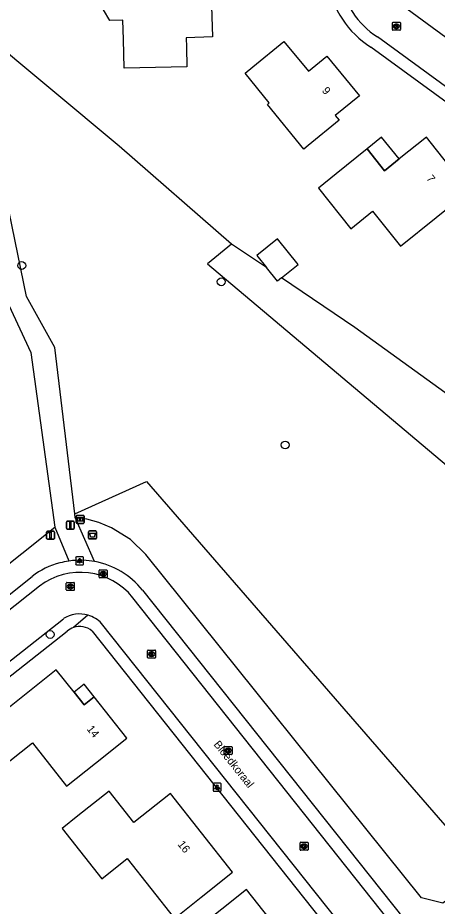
# Model space of a CAD drawing. Extents: x 159628 to 160723, y 388176 to 389416.
# Drawn here: x 160028.1 to 160080.5, y 388676.2 to 388787.2 of the extents above; entities that cross this region are included whole.
import ezdxf

# ---------------------------------------------------------------- set-up
doc = ezdxf.new("R2010")
doc.units = 0
for name, color, linetype in [('IMGEO_Afsluitpaal', 7, 'Continuous'), ('IMGEO_Afvalbak', 7, 'Continuous'), ('IMGEO_Boom', 7, 'Continuous'), ('IMGEO_Groenvoorziening', 7, 'Continuous'), ('IMGEO_Houtwal', 7, 'Continuous'), ('IMGEO_Informatiebord', 7, 'Continuous'), ('IMGEO_Kolk', 7, 'Continuous'), ('IMGEO_Lichtpunt', 7, 'Continuous'), ('IMGEO_Loofbos', 7, 'Continuous'), ('IMGEO_Openbare_ruimte_label', 7, 'Continuous'), ('IMGEO_Pand', 7, 'Continuous'), ('IMGEO_Pand_nummerreeks', 7, 'Continuous'), ('IMGEO_Pand_overbouw', 7, 'Continuous'), ('IMGEO_Rijbaan_lokaal_onverhard', 7, 'Continuous'), ('IMGEO_Rijbaan_lokaal_open', 7, 'Continuous'), ('IMGEO_Rioolput', 7, 'Continuous'), ('IMGEO_Voetpad_open', 7, 'Continuous')]:
    doc.layers.add(name, color=color, linetype=linetype)

msp = doc.modelspace()

# ---------------------------------------------------------------- linework, layer by layer
at = {"layer": 'IMGEO_Afsluitpaal'}
for p, q in [((160034.17, 388723.4), (160034.17, 388724.19)), ((160034.17, 388724.19), (160034.17, 388723.4)), ((160034.27, 388724.29), (160035.06, 388724.29)), ((160035.06, 388724.29), (160034.27, 388724.29)), ((160035.16, 388724.19), (160035.16, 388723.4)), ((160035.16, 388723.4), (160035.16, 388724.19)), ((160031.69, 388722.14), (160031.69, 388722.94)), ((160031.69, 388722.94), (160031.69, 388722.14)), ((160031.79, 388723.04), (160032.58, 388723.04)), ((160032.58, 388723.04), (160031.79, 388723.04)), ((160032.68, 388722.94), (160032.68, 388722.14)), ((160032.68, 388722.14), (160032.68, 388722.94)), ((160035.06, 388723.3), (160034.27, 388723.3)), ((160034.27, 388723.3), (160035.06, 388723.3)), ((160032.58, 388722.04), (160031.79, 388722.04)), ((160031.79, 388722.04), (160032.58, 388722.04))]:
    msp.add_line(p, q, dxfattribs=at)
for points in [[(160034.59, 388724.17), (160034.74, 388724.17), (160034.74, 388723.42), (160034.59, 388723.42), (160034.59, 388724.17)], [(160032.11, 388722.91), (160032.26, 388722.91), (160032.26, 388722.16), (160032.11, 388722.16), (160032.11, 388722.91)]]:
    msp.add_lwpolyline(points, dxfattribs=at)
for centre, start, end in [((160034.27, 388724.19), 90, 180), ((160034.27, 388724.19), 90, 180), ((160035.06, 388724.19), 0, 90), ((160035.06, 388724.19), 360, 90), ((160031.79, 388722.94), 90, 180), ((160031.79, 388722.94), 90, 180), ((160032.58, 388722.94), 0, 90), ((160032.58, 388722.94), 360, 90), ((160034.27, 388723.4), 180, 270), ((160034.27, 388723.4), 180, 270), ((160035.06, 388723.4), 270, 0), ((160035.06, 388723.4), 270, 0), ((160031.79, 388722.14), 180, 270), ((160031.79, 388722.14), 180, 270), ((160032.58, 388722.14), 270, 0), ((160032.58, 388722.14), 270, 0)]:
    msp.add_arc(centre, 0.1, start, end, dxfattribs=at)
at = {"layer": 'IMGEO_Afvalbak'}
for p, q in [((160036.94, 388722.17), (160036.94, 388722.97)), ((160036.94, 388722.97), (160036.94, 388722.17)), ((160037.04, 388723.07), (160037.83, 388723.07)), ((160037.83, 388723.07), (160037.04, 388723.07)), ((160037.93, 388722.97), (160037.93, 388722.17)), ((160037.93, 388722.17), (160037.93, 388722.97)), ((160037.83, 388722.07), (160037.04, 388722.07)), ((160037.04, 388722.07), (160037.83, 388722.07))]:
    msp.add_line(p, q, dxfattribs=at)
msp.add_lwpolyline([(160037.08, 388722.78), (160037.78, 388722.78), (160037.64, 388722.31), (160037.23, 388722.31), (160037.08, 388722.78)], dxfattribs=at)
for centre, start, end in [((160037.04, 388722.97), 90, 180), ((160037.04, 388722.97), 90, 180), ((160037.83, 388722.97), 0, 90), ((160037.83, 388722.97), 360, 90), ((160037.04, 388722.17), 180, 270), ((160037.04, 388722.17), 180, 270), ((160037.83, 388722.17), 270, 0), ((160037.83, 388722.17), 270, 0)]:
    msp.add_arc(centre, 0.1, start, end, dxfattribs=at)
at = {"layer": 'IMGEO_Boom'}
for centre in [(160028.59, 388756.24), (160053.53, 388754.21), (160061.53, 388733.82), (160032.14, 388710.13)]:
    msp.add_circle(centre, 0.489, dxfattribs=at)
at = {"layer": 'IMGEO_Groenvoorziening'}
for points in [[(160059.19, 388755.98), (160054.83, 388758.93)], [(160100.7, 388726.49), (160070.24, 388748.49), (160061.08, 388754.7)]]:
    msp.add_lwpolyline(points, dxfattribs=at)
at = {"layer": 'IMGEO_Houtwal'}
msp.add_lwpolyline([(160113.7, 388698.75), (160112.51, 388700.29), (160081.23, 388676.57), (160078.58, 388677.21), (160044.12, 388720.12), (160042.17, 388722), (160039.81, 388723.46), (160038.23, 388724.11), (160036.74, 388724.53), (160035.26, 388724.75)], dxfattribs=at)
at = {"layer": 'IMGEO_Informatiebord'}
for p, q in [((160035.4, 388724.12), (160035.4, 388724.92)), ((160035.4, 388724.92), (160035.4, 388724.12)), ((160035.5, 388725.02), (160036.29, 388725.02)), ((160036.29, 388725.02), (160035.5, 388725.02)), ((160036.39, 388724.92), (160036.39, 388724.12)), ((160036.39, 388724.12), (160036.39, 388724.92)), ((160036.29, 388724.02), (160035.5, 388724.02)), ((160035.5, 388724.02), (160036.29, 388724.02))]:
    msp.add_line(p, q, dxfattribs=at)
for points in [[(160035.5, 388724.75), (160036.29, 388724.75), (160036.29, 388724.29), (160035.5, 388724.29), (160035.5, 388724.75)], [(160035.57, 388724.69), (160035.57, 388724.35), (160035.84, 388724.35), (160035.84, 388724.57), (160035.95, 388724.57), (160035.95, 388724.35), (160036.22, 388724.35), (160036.22, 388724.69), (160035.95, 388724.69), (160035.95, 388724.61), (160035.84, 388724.61), (160035.84, 388724.69), (160035.57, 388724.69)]]:
    msp.add_lwpolyline(points, dxfattribs=at)
for centre, start, end in [((160035.5, 388724.92), 90, 180), ((160035.5, 388724.92), 90, 180), ((160036.29, 388724.92), 0, 90), ((160036.29, 388724.92), 360, 90), ((160035.5, 388724.12), 180, 270), ((160035.5, 388724.12), 180, 270), ((160036.29, 388724.12), 270, 0), ((160036.29, 388724.12), 270, 0)]:
    msp.add_arc(centre, 0.1, start, end, dxfattribs=at)
at = {"layer": 'IMGEO_Kolk'}
for p, q in [((160074.93, 388785.72), (160074.93, 388786.57)), ((160075.01, 388786.64), (160075.86, 388786.64)), ((160075.42, 388786.42), (160075.45, 388786.42)), ((160075.44, 388785.86), (160075.42, 388785.86)), ((160075.93, 388786.57), (160075.93, 388785.72)), ((160075.86, 388785.64), (160075.01, 388785.64)), ((160034.16, 388715.71), (160034.16, 388716.56)), ((160034.24, 388716.63), (160035.09, 388716.63)), ((160034.65, 388716.41), (160034.67, 388716.41)), ((160034.67, 388715.85), (160034.65, 388715.85)), ((160035.16, 388716.56), (160035.16, 388715.71)), ((160035.09, 388715.63), (160034.24, 388715.63)), ((160044.32, 388707.25), (160044.32, 388708.11)), ((160044.39, 388708.18), (160045.25, 388708.18)), ((160045.32, 388708.11), (160045.32, 388707.25)), ((160045.25, 388707.18), (160044.39, 388707.18)), ((160044.83, 388707.4), (160044.8, 388707.4)), ((160044.81, 388707.96), (160044.83, 388707.96)), ((160053.89, 388695.2), (160053.89, 388696.06)), ((160053.97, 388696.13), (160054.82, 388696.13)), ((160054.38, 388695.91), (160054.41, 388695.91)), ((160054.89, 388696.06), (160054.89, 388695.2)), ((160054.82, 388695.13), (160053.97, 388695.13)), ((160054.4, 388695.35), (160054.38, 388695.35)), ((160063.39, 388683.24), (160063.39, 388684.1)), ((160063.47, 388684.17), (160064.32, 388684.17)), ((160063.88, 388683.95), (160063.91, 388683.95)), ((160064.39, 388684.1), (160064.39, 388683.24)), ((160064.32, 388683.17), (160063.47, 388683.17)), ((160063.9, 388683.39), (160063.88, 388683.39))]:
    msp.add_line(p, q, dxfattribs=at)
for points in [[(160074.93, 388785.72), (160074.93, 388786.57)], [(160075.01, 388786.64), (160075.86, 388786.64)], [(160075.25, 388786.34), (160075.38, 388786.34), (160075.38, 388786.19), (160075.51, 388786.34), (160075.67, 388786.34), (160075.52, 388786.19), (160075.68, 388785.94), (160075.52, 388785.94), (160075.44, 388786.11), (160075.38, 388786.04), (160075.38, 388785.94), (160075.25, 388785.94), (160075.25, 388786.34)], [(160075.93, 388786.57), (160075.93, 388785.72)], [(160075.86, 388785.64), (160075.01, 388785.64)], [(160034.16, 388715.71), (160034.16, 388716.56)], [(160034.24, 388716.63), (160035.09, 388716.63)], [(160034.48, 388716.33), (160034.61, 388716.33), (160034.61, 388716.18), (160034.73, 388716.33), (160034.9, 388716.33), (160034.75, 388716.18), (160034.91, 388715.93), (160034.75, 388715.93), (160034.67, 388716.1), (160034.61, 388716.03), (160034.61, 388715.93), (160034.48, 388715.93), (160034.48, 388716.33)], [(160035.16, 388716.56), (160035.16, 388715.71)], [(160035.09, 388715.63), (160034.24, 388715.63)], [(160044.32, 388707.25), (160044.32, 388708.11)], [(160044.39, 388708.18), (160045.25, 388708.18)], [(160045.32, 388708.11), (160045.32, 388707.25)], [(160045.25, 388707.18), (160044.39, 388707.18)], [(160044.64, 388707.88), (160044.76, 388707.88), (160044.76, 388707.73), (160044.89, 388707.88), (160045.06, 388707.88), (160044.91, 388707.73), (160045.06, 388707.48), (160044.91, 388707.48), (160044.83, 388707.65), (160044.76, 388707.58), (160044.76, 388707.48), (160044.64, 388707.48), (160044.64, 388707.88)], [(160053.89, 388695.2), (160053.89, 388696.06)], [(160053.97, 388696.13), (160054.82, 388696.13)], [(160054.21, 388695.83), (160054.34, 388695.83), (160054.34, 388695.68), (160054.47, 388695.83), (160054.63, 388695.83), (160054.49, 388695.68), (160054.64, 388695.43), (160054.49, 388695.43), (160054.4, 388695.59), (160054.34, 388695.53), (160054.34, 388695.43), (160054.21, 388695.43), (160054.21, 388695.83)], [(160054.89, 388696.06), (160054.89, 388695.2)], [(160054.82, 388695.13), (160053.97, 388695.13)], [(160063.39, 388683.24), (160063.39, 388684.1)], [(160063.47, 388684.17), (160064.32, 388684.17)], [(160063.71, 388683.87), (160063.84, 388683.87), (160063.84, 388683.72), (160063.97, 388683.87), (160064.13, 388683.87), (160063.99, 388683.72), (160064.14, 388683.47), (160063.99, 388683.47), (160063.9, 388683.63), (160063.84, 388683.57), (160063.84, 388683.47), (160063.71, 388683.47), (160063.71, 388683.87)], [(160064.39, 388684.1), (160064.39, 388683.24)], [(160064.32, 388683.17), (160063.47, 388683.17)]]:
    msp.add_lwpolyline(points, dxfattribs=at)
for centre, start, end in [((160075.01, 388786.57), 91.552, 178.448), ((160075.01, 388786.57), 91.552, 178.448), ((160075.86, 388786.57), 1.552, 88.448), ((160075.86, 388786.57), 1.552, 88.448), ((160075.01, 388785.72), 181.552, 268.448), ((160075.01, 388785.72), 181.552, 268.448), ((160075.86, 388785.72), 271.552, 358.448), ((160075.86, 388785.72), 271.552, 358.448), ((160034.24, 388716.56), 91.552, 178.448), ((160034.24, 388716.56), 91.552, 178.448), ((160035.09, 388716.56), 1.552, 88.448), ((160035.09, 388716.56), 1.552, 88.448), ((160034.24, 388715.71), 181.552, 268.448), ((160034.24, 388715.71), 181.552, 268.448), ((160035.09, 388715.71), 271.552, 358.448), ((160035.09, 388715.71), 271.552, 358.448), ((160044.4, 388708.11), 91.552, 178.448), ((160044.4, 388708.11), 91.552, 178.448), ((160045.24, 388708.11), 1.552, 88.448), ((160045.24, 388708.11), 1.552, 88.448), ((160044.4, 388707.26), 181.552, 268.448), ((160044.4, 388707.26), 181.552, 268.448), ((160045.24, 388707.26), 271.552, 358.448), ((160045.24, 388707.26), 271.552, 358.448), ((160053.97, 388696.05), 91.552, 178.448), ((160053.97, 388696.05), 91.552, 178.448), ((160054.82, 388696.05), 1.552, 88.448), ((160054.82, 388696.05), 1.552, 88.448), ((160053.97, 388695.21), 181.552, 268.448), ((160053.97, 388695.21), 181.552, 268.448), ((160054.82, 388695.21), 271.552, 358.448), ((160054.82, 388695.21), 271.552, 358.448), ((160063.47, 388684.09), 91.552, 178.448), ((160063.47, 388684.09), 91.552, 178.448), ((160064.32, 388684.09), 1.552, 88.448), ((160064.32, 388684.09), 1.552, 88.448), ((160063.47, 388683.25), 181.552, 268.448), ((160063.47, 388683.25), 181.552, 268.448), ((160064.32, 388683.25), 271.552, 358.448), ((160064.32, 388683.25), 271.552, 358.448)]:
    msp.add_arc(centre, 0.0765, start, end, dxfattribs=at)
for centre, major_axis, ratio, start_param, end_param in [((160075.42, 388786.14), (-0.387, 0.002), 0.722429, 4.712389, 7.853982), ((160075.44, 388786.14), (-0.39, 0.002), 0.717154, 1.570796, 4.712389), ((160034.65, 388716.13), (-0.387, 0.002), 0.722429, 4.712389, 7.853982), ((160034.67, 388716.13), (-0.39, 0.002), 0.717154, 1.570796, 4.712389), ((160044.81, 388707.68), (-0.387, 0.002), 0.722429, 4.712389, 7.853982), ((160044.83, 388707.68), (-0.39, 0.002), 0.717154, 1.570796, 4.712389), ((160054.38, 388695.63), (-0.387, 0.002), 0.722429, 4.712389, 7.853982), ((160054.4, 388695.63), (-0.39, 0.002), 0.717154, 1.570796, 4.712389), ((160063.88, 388683.67), (-0.387, 0.002), 0.722429, 4.712389, 7.853982), ((160063.9, 388683.67), (-0.39, 0.002), 0.717154, 1.570796, 4.712389)]:
    msp.add_ellipse(centre, major_axis=major_axis, ratio=ratio, start_param=start_param, end_param=end_param, dxfattribs=at)
at = {"layer": 'IMGEO_Lichtpunt'}
for p, q in [((160035.33, 388719.74), (160035.33, 388718.93)), ((160035.33, 388719.74), (160035.33, 388718.93)), ((160036.23, 388719.84), (160035.42, 388719.84)), ((160036.23, 388719.84), (160035.42, 388719.84)), ((160036.32, 388718.93), (160036.32, 388719.74)), ((160036.32, 388718.93), (160036.32, 388719.74)), ((160035.42, 388718.84), (160036.23, 388718.84)), ((160035.42, 388718.84), (160036.23, 388718.84)), ((160052.53, 388691.45), (160052.53, 388690.64)), ((160052.53, 388691.45), (160052.53, 388690.64)), ((160053.43, 388691.54), (160052.62, 388691.54)), ((160053.43, 388691.54), (160052.62, 388691.54)), ((160053.52, 388690.64), (160053.52, 388691.45)), ((160053.52, 388690.64), (160053.52, 388691.45)), ((160052.62, 388690.55), (160053.43, 388690.55)), ((160052.62, 388690.55), (160053.43, 388690.55))]:
    msp.add_line(p, q, dxfattribs=at)
for points in [[(160035.7, 388719.4), (160035.74, 388719.38), (160035.55, 388719.11), (160035.51, 388719.14), (160035.7, 388719.4)], [(160035.8, 388719.36), (160035.85, 388719.36), (160035.85, 388719.03), (160035.8, 388719.03), (160035.8, 388719.36)], [(160035.91, 388719.38), (160035.95, 388719.4), (160036.14, 388719.14), (160036.1, 388719.11), (160035.91, 388719.38)], [(160052.9, 388691.11), (160052.94, 388691.08), (160052.75, 388690.82), (160052.71, 388690.85), (160052.9, 388691.11)], [(160053, 388691.06), (160053.05, 388691.06), (160053.05, 388690.74), (160053, 388690.74), (160053, 388691.06)], [(160053.11, 388691.08), (160053.15, 388691.11), (160053.34, 388690.85), (160053.3, 388690.82), (160053.11, 388691.08)]]:
    msp.add_lwpolyline(points, dxfattribs=at)
for centre in [(160035.83, 388719.54), (160053.03, 388691.25)]:
    msp.add_circle(centre, 0.0994, dxfattribs=at)
for centre, start, end in [((160035.42, 388719.74), 90, 180), ((160035.42, 388719.74), 90, 180), ((160036.23, 388719.74), 0, 90), ((160036.23, 388719.74), 0, 90), ((160035.42, 388718.93), 180, 270), ((160035.42, 388718.93), 180, 270), ((160036.23, 388718.93), 270, 0), ((160036.23, 388718.93), 270, 360), ((160052.62, 388691.45), 90, 180), ((160052.62, 388691.45), 90, 180), ((160053.43, 388691.45), 0, 90), ((160053.43, 388691.45), 0, 90), ((160052.62, 388690.64), 180, 270), ((160052.62, 388690.64), 180, 270), ((160053.43, 388690.64), 270, 0), ((160053.43, 388690.64), 270, 360)]:
    msp.add_arc(centre, 0.0946, start, end, dxfattribs=at)
at = {"layer": 'IMGEO_Loofbos'}
for points in [[(160054.83, 388758.93), (160040.76, 388771.17), (160014.6, 388792.98)], [(160054.83, 388758.93), (160051.81, 388756.45), (160094.13, 388720.82), (160096.77, 388718.94)], [(160035.21, 388725.2), (160044.19, 388729.27), (160082.04, 388685.67), (160103.11, 388700.48), (160111.63, 388706.46)], [(160020.09, 388713.52), (160032.73, 388723.56)]]:
    msp.add_lwpolyline(points, dxfattribs=at)
at = {"layer": 'IMGEO_Pand'}
for points in [[(160052.43, 388784.82), (160049.15, 388784.71), (160049.18, 388783.52), (160049.24, 388781.08), (160041.38, 388780.91), (160041.3, 388784.5), (160041.23, 388786.9), (160039.62, 388786.86), (160038.02, 388789.56), (160039.46, 388792.37), (160041.07, 388792.41), (160041.01, 388794.71), (160045.22, 388794.83), (160045.18, 388796.03), (160048.8, 388796.14), (160048.83, 388794.94), (160052.12, 388795.03), (160052.43, 388784.82)], [(160067.78, 388774.99), (160068.27, 388774.39), (160064.39, 388771.23), (160063.86, 388770.8), (160059.31, 388776.37), (160059.54, 388776.56), (160056.52, 388780.27), (160057.5, 388781.07), (160061.37, 388784.23), (160064.43, 388780.55), (160066.73, 388782.42), (160070.81, 388777.46), (160067.78, 388774.99)], [(160079.2, 388772.27), (160075.78, 388769.58), (160073.96, 388768.09), (160071.78, 388770.83), (160067.89, 388767.69), (160065.68, 388765.9), (160069.73, 388760.84), (160072.45, 388763.02), (160075.94, 388758.66), (160080.39, 388762.23), (160084.29, 388765.35), (160084.54, 388765.55), (160079.2, 388772.27)], [(160061.08, 388754.7), (160063.15, 388756.36), (160060.57, 388759.58), (160057.97, 388757.5), (160059.19, 388755.98)], [(160061.08, 388754.7), (160060.55, 388754.28), (160059.19, 388755.98)], [(160035.13, 388702.92), (160032.91, 388705.71), (160020.76, 388696.06), (160023.86, 388692.14), (160024.03, 388691.93), (160029.91, 388696.59), (160034.2, 388691.18), (160037.82, 388694.06), (160041.74, 388697.18), (160037.63, 388702.34), (160036.38, 388701.35), (160035.13, 388702.92)], [(160051.02, 388677.32), (160054.93, 388680.43), (160047.17, 388690.26), (160042.62, 388686.65), (160039.5, 388690.57), (160035.59, 388687.46), (160033.62, 388685.9), (160038.61, 388679.61), (160041.76, 388682.12), (160047.68, 388674.66), (160051.02, 388677.32)], [(160056.13, 388659.65), (160065.53, 388667.08), (160063.94, 388669.1), (160064.43, 388669.45), (160063.61, 388670.43), (160063.17, 388670.08), (160056.69, 388678.25), (160047.44, 388670.87), (160047.32, 388670.78), (160047.1, 388671), (160042.01, 388666.94), (160042.83, 388665.89), (160047.98, 388669.96), (160056.13, 388659.65)]]:
    msp.add_lwpolyline(points, dxfattribs=at)
at = {"layer": 'IMGEO_Pand_overbouw'}
for points in [[(160071.78, 388770.83), (160073.96, 388768.09), (160075.78, 388769.58), (160073.59, 388772.27)], [(160035.13, 388702.92), (160036.38, 388701.35), (160037.63, 388702.34), (160036.39, 388703.91)]]:
    msp.add_lwpolyline(points, close=True, dxfattribs=at)
at = {"layer": 'IMGEO_Rijbaan_lokaal_onverhard'}
for points in [[(160035.21, 388725.2), (160032.72, 388745.98), (160029.19, 388752.38), (160025.51, 388770.07), (160024.3, 388779.74), (160019.99, 388786.42), (160012.78, 388792.58), (160004.3, 388794.96), (159999.08, 388798.02), (159990.39, 388805.14)], [(159989.6, 388803.39), (160002.5, 388792.43), (160012.39, 388789.59), (160017.93, 388784.49), (160021.32, 388778.05), (160026.99, 388751.3), (160029.71, 388745.37), (160032.73, 388723.56)], [(160035.26, 388724.75), (160035.21, 388725.2)], [(160037.7, 388719.25), (160035.26, 388724.75)], [(160032.73, 388723.56), (160034.48, 388719.32)]]:
    msp.add_lwpolyline(points, dxfattribs=at)
for centre, radius, start, end in [((160035.85, 388710.13), 9.28, 87.175, 98.4715), ((160035.94, 388709.76), 9.65, 79.4932, 87.8444)]:
    msp.add_arc(centre, radius, start, end, dxfattribs=at)
at = {"layer": 'IMGEO_Rijbaan_lokaal_open'}
for points in [[(160075.51, 388789.22), (160104.43, 388768.09)], [(160101.51, 388764.09), (160073.07, 388784.83)], [(160030.8, 388716.17), (160003.8, 388694.77)], [(160077.77, 388670.25), (160042.48, 388714.72)], [(160007.19, 388691.14), (160033.81, 388712.11)], [(160073.85, 388667.15), (160038.57, 388711.52)]]:
    msp.add_lwpolyline(points, dxfattribs=at)
for centre, radius, start, end in [((160078.63, 388793.64), 10.42, 141.8151, 237.7374), ((160035.9, 388709.5), 8.4, 38.4441, 127.429), ((160035.83, 388708.93), 3.77, 73.8908, 122.4008), ((160035.83, 388708.92), 3.78, 43.4161, 73.8943)]:
    msp.add_arc(centre, radius, start, end, dxfattribs=at)
at = {"layer": 'IMGEO_Rioolput'}
for p, q in [((160038.27, 388717.28), (160038.27, 388718.14)), ((160038.34, 388718.21), (160039.19, 388718.21)), ((160039.27, 388718.14), (160039.27, 388717.28)), ((160039.19, 388717.21), (160038.34, 388717.21)), ((160038.78, 388717.43), (160038.75, 388717.43)), ((160038.76, 388717.99), (160038.78, 388717.99))]:
    msp.add_line(p, q, dxfattribs=at)
for points in [[(160038.27, 388717.28), (160038.27, 388718.14)], [(160038.34, 388718.21), (160039.19, 388718.21)], [(160039.27, 388718.14), (160039.27, 388717.28)], [(160039.19, 388717.21), (160038.34, 388717.21)], [(160038.86, 388717.91), (160038.6, 388717.91), (160038.6, 388717.51)], [(160038.6, 388717.51), (160038.73, 388717.51), (160038.73, 388717.67), (160038.74, 388717.67)], [(160038.78, 388717.83), (160038.73, 388717.83), (160038.73, 388717.75)], [(160038.73, 388717.75), (160038.78, 388717.75)], [(160038.79, 388717.64), (160038.86, 388717.51), (160039, 388717.51), (160038.93, 388717.64)]]:
    msp.add_lwpolyline(points, dxfattribs=at)
for centre, radius, start, end in [((160038.34, 388718.13), 0.0765, 91.552, 178.448), ((160038.34, 388718.13), 0.0765, 91.552, 178.448), ((160039.19, 388718.13), 0.0765, 1.552, 88.448), ((160039.19, 388718.13), 0.0765, 1.552, 88.448), ((160038.34, 388717.29), 0.0765, 181.552, 268.448), ((160038.34, 388717.29), 0.0765, 181.552, 268.448), ((160038.74, 388717.62), 0.0533, 26.0293, 88.6989), ((160038.79, 388717.73), 0.0964, 77.0061, 93.1865), ((160038.76, 388717.94), 0.19, 274.7715, 282.9687), ((160038.8, 388717.79), 0.0378, 276.6634, 79.6772), ((160038.86, 388717.8), 0.109, 350.3612, 89.416), ((160038.85, 388717.8), 0.112, 277.5842, 350.9817), ((160038.84, 388717.58), 0.108, 29.5134, 73.7905), ((160039.19, 388717.29), 0.0765, 271.552, 358.448), ((160039.19, 388717.29), 0.0765, 271.552, 358.448)]:
    msp.add_arc(centre, radius, start, end, dxfattribs=at)
for centre, major_axis, ratio, start_param, end_param in [((160038.75, 388717.71), (-0.387, 0.002), 0.722429, 4.712389, 7.853982), ((160038.78, 388717.71), (-0.39, 0.002), 0.717154, 1.570796, 4.712389)]:
    msp.add_ellipse(centre, major_axis=major_axis, ratio=ratio, start_param=start_param, end_param=end_param, dxfattribs=at)
at = {"layer": 'IMGEO_Voetpad_open'}
for points in [[(160118.19, 388750), (160117.16, 388750.78), (160072.24, 388783.54)], [(160021.99, 388711.13), (160029.88, 388717.4)], [(160043.67, 388715.66), (160077.86, 388672.72)], [(160036.87, 388712.55), (160035.04, 388711.02)], [(160008.13, 388689.95), (160034.25, 388710.53)], [(160037.38, 388710.55), (160071.01, 388668.19)]]:
    msp.add_lwpolyline(points, dxfattribs=at)
for centre, radius, start, end in [((160078.64, 388793.64), 11.96, 141.3958, 237.6558), ((160035.81, 388710.29), 9.12, 98.4033, 105.6896), ((160035.92, 388709.52), 9.89, 38.3855, 79.5995), ((160035.74, 388709.72), 9.66, 104.3514, 127.3546), ((160035.81, 388708.86), 2.29, 109.4985, 132.9159), ((160035.82, 388708.84), 2.31, 47.726, 109.6825)]:
    msp.add_arc(centre, radius, start, end, dxfattribs=at)

# ---------------------------------------------------------------- texts
at = {"layer": 'IMGEO_Openbare_ruimte_label'}
msp.add_text('Bloedkoraal', height=1, rotation=308.5883, dxfattribs=at).set_placement((160052.52, 388696.38))
at = {"layer": 'IMGEO_Pand_nummerreeks'}
for s, rotation, p in [('9', 309.3854, (160066.06, 388778.07)), ('7', 308.4395, (160079.13, 388767.09)), ('14', 308.4551, (160036.66, 388698.3)), ('16', 308.3026, (160048.02, 388683.89))]:
    msp.add_text(s, height=1, rotation=rotation, dxfattribs=at).set_placement(p)

doc.saveas('drawing.dxf')
